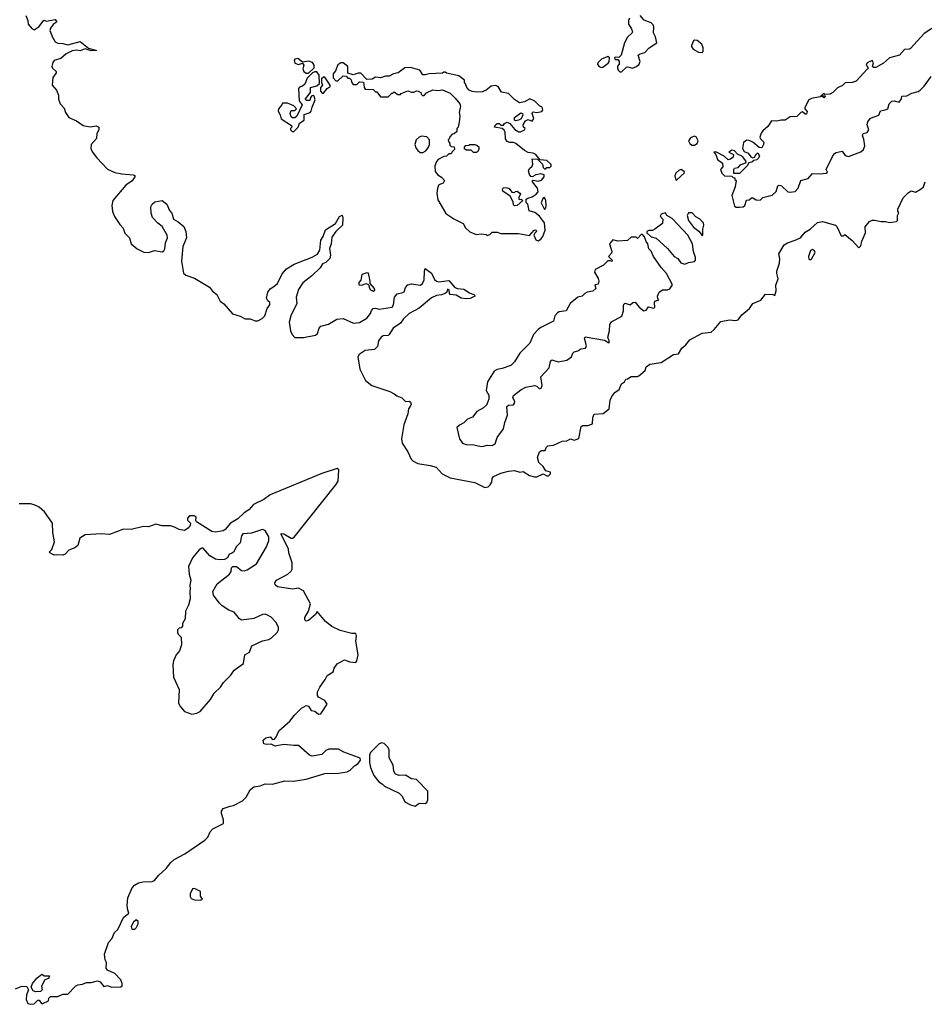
# Model space of a CAD drawing. Extents: x 2219101 to 2444320, y 201258 to 358766.
# Tile 286 of 349: x 2421008 to 2428295, y 242568 to 250502. Entities that reach past the tile are written whole.
import ezdxf

# ---------------------------------------------------------------- set-up
doc = ezdxf.new("R2010")
doc.units = 0

msp = doc.modelspace()

# ---------------------------------------------------------------- linework, layer by layer
at = {"layer": '0CON10XD'}
for points in [[(2421058.5, 250535), (2421073.4, 250495), (2421075.7, 250465), (2421105, 250432), (2421125, 250421.2), (2421165, 250448), (2421203, 250497), (2421225, 250490), (2421295, 250502.5), (2421307.5, 250485), (2421277.7, 250462.3), (2421256.2, 250433.8), (2421250.5, 250415), (2421271.2, 250361.2), (2421293.8, 250323.8), (2421313.9, 250313.9), (2421355, 250311.5), (2421395, 250298.8), (2421495, 250325.5), (2421561.8, 250271.8), (2421626.7, 250255), (2421585, 250250.6), (2421535, 250267.1), (2421495, 250251.2), (2421465, 250255.3), (2421429.6, 250250.5), (2421383.4, 250226.6), (2421340.3, 250189.7), (2421285, 250172.5), (2421273.6, 250156.4), (2421268, 250125), (2421272.1, 250112.1), (2421301.4, 250085), (2421301.1, 250075), (2421274.7, 250035.3), (2421270, 249975), (2421305.7, 249935), (2421321.4, 249895), (2421320.7, 249860.7), (2421334.6, 249824.6), (2421365, 249790), (2421377.7, 249755), (2421405, 249714.4), (2421465, 249686.2), (2421519.8, 249649.8), (2421575, 249640), (2421625, 249645.4), (2421646.2, 249635), (2421646, 249615), (2421628, 249585), (2421626.9, 249545), (2421584.3, 249495), (2421582.1, 249465), (2421593.6, 249435), (2421628.6, 249388.6), (2421715, 249296.8), (2421775, 249271.8), (2421831.1, 249261.1), (2421923, 249253), (2421937.5, 249245), (2421936.7, 249235), (2421915, 249203.8), (2421861.7, 249168.3), (2421757.9, 249045), (2421750, 249005), (2421755, 248956.7), (2421772.7, 248915), (2421815, 248851.5), (2421842.4, 248822.4), (2421855, 248782.9), (2421891.5, 248745), (2421906.2, 248696.2), (2421954.4, 248654.4), (2422007.7, 248627.7), (2422045, 248627.1), (2422095, 248643), (2422155, 248632.3), (2422169.6, 248640.4), (2422177.2, 248655), (2422182.1, 248705), (2422198.3, 248745), (2422196, 248765), (2422155, 248835.3), (2422121.4, 248861.4), (2422078.1, 248908.1), (2422066.3, 248943.7), (2422064.7, 248995), (2422075, 249014.5), (2422096.2, 249033.8), (2422154.7, 249044.7), (2422193.1, 249015), (2422213.7, 248963.7), (2422232.5, 248942.5), (2422247.1, 248895), (2422285, 248873.9), (2422329.5, 248835), (2422347.3, 248795), (2422350.6, 248745), (2422323.4, 248675), (2422312.1, 248555), (2422328.4, 248458.4), (2422345, 248444.6), (2422415, 248420), (2422536, 248346), (2422561.1, 248315), (2422597.3, 248287.3), (2422623.5, 248233.5), (2422651.1, 248211.1), (2422721.2, 248131.2), (2422785, 248113.2), (2422825, 248090.2), (2422865, 248092.3), (2422905, 248075.6), (2422925, 248076.4), (2422962.5, 248095), (2422983.7, 248116.3), (2423001.5, 248175), (2423023.1, 248205), (2423021.9, 248221.9), (2423006.5, 248236.5), (2422997.4, 248257.4), (2423007.1, 248305), (2423025, 248334.5), (2423055, 248352.5), (2423085, 248375.6), (2423121.8, 248455), (2423157.9, 248495), (2423218.7, 248531.3), (2423365, 248588.9), (2423406.6, 248613.4), (2423425.3, 248645), (2423433.4, 248726.6), (2423451.8, 248755), (2423471.4, 248808.6), (2423550.9, 248859.1), (2423584.2, 248915), (2423605, 248926.2), (2423611.7, 248901.7), (2423608.1, 248845), (2423555, 248794.4), (2423521.4, 248748.6), (2423516, 248695), (2423503.1, 248656.9), (2423510.7, 248605), (2423505, 248578.6), (2423475, 248545.4), (2423446.2, 248533.8), (2423428.6, 248501.4), (2423361.8, 248438.2), (2423289.2, 248380.8), (2423253.4, 248326.6), (2423235.4, 248265), (2423240.4, 248215), (2423191.8, 248115), (2423179.6, 248065), (2423189.2, 247995), (2423202.3, 247965), (2423225, 247941.8), (2423295, 247941.8), (2423390.6, 247959.4), (2423407, 247973), (2423420, 248015), (2423435, 248031.2), (2423495, 248049.5), (2423562.4, 248087.6), (2423615, 248093.6), (2423696.4, 248056.4), (2423745, 248061.9), (2423805, 248097.5), (2423834.8, 248135), (2423841, 248159), (2423855, 248174.7), (2423875, 248177.4), (2423905, 248168.4), (2424009.5, 248185), (2424019.5, 248205), (2424025.9, 248265), (2424047.8, 248292.2), (2424095, 248302.5), (2424105, 248310), (2424116.2, 248345), (2424134.1, 248365.9), (2424165, 248374.6), (2424237.6, 248362.4), (2424252.5, 248375), (2424267.2, 248405), (2424267.9, 248472.1), (2424275, 248496.2), (2424325, 248460.6), (2424349.6, 248409.6), (2424364.7, 248394.7), (2424385, 248390.4), (2424465, 248399.2), (2424514, 248344), (2424535.4, 248335.4), (2424585, 248331.5), (2424631.4, 248301.5), (2424672, 248285), (2424674, 248275), (2424637.5, 248255), (2424605, 248252.2), (2424565, 248258.2), (2424522.8, 248282.8), (2424476.4, 248286.4), (2424470, 248295), (2424468.6, 248325), (2424455, 248330), (2424448, 248305), (2424434, 248295), (2424406.2, 248283.8), (2424365, 248279.1), (2424325, 248260.4), (2424225, 248177.6), (2424145, 248134.8), (2424099, 248091), (2424075, 248056.2), (2424015.7, 248015), (2423985, 247964.7), (2423975, 247957.4), (2423935, 247953.9), (2423919.7, 247945), (2423898.8, 247915), (2423889.1, 247869.1), (2423865, 247845.2), (2423790.9, 247835), (2423742, 247805), (2423732, 247785), (2423748.5, 247685), (2423793.2, 247595), (2423845, 247554.1), (2423989.4, 247505), (2424025, 247487.3), (2424045, 247469.7), (2424086.1, 247456.1), (2424115, 247426), (2424145, 247428.1), (2424155, 247420.8), (2424161.4, 247405), (2424158.6, 247395), (2424140.6, 247365), (2424135.6, 247325), (2424102.3, 247237.7), (2424082.7, 247125), (2424089.8, 247089.8), (2424135, 247018.5), (2424160.4, 246960.4), (2424175, 246946.8), (2424215, 246924.7), (2424315, 246908.8), (2424362, 246895), (2424412.1, 246842.1), (2424475, 246809.4), (2424673.8, 246773.8), (2424755, 246731.2), (2424781.2, 246738.8), (2424796.8, 246753.2), (2424810.8, 246775), (2424814.3, 246805), (2424825, 246820), (2424885, 246848.8), (2424945, 246863.8), (2424995, 246868.8), (2425037, 246857), (2425065, 246860), (2425115, 246830), (2425155, 246817.5), (2425175, 246817.5), (2425225, 246841.4), (2425255, 246825.5), (2425268, 246825), (2425285, 246842.9), (2425283.3, 246855), (2425245, 246865.7), (2425225, 246902.2), (2425190.6, 246935), (2425178.6, 246975), (2425195, 247020), (2425210.7, 247029.3), (2425240, 247030), (2425248.8, 247055), (2425262.7, 247067.3), (2425307.8, 247072.2), (2425377.5, 247105), (2425415, 247107.5), (2425445, 247123.8), (2425475.8, 247114.2), (2425513.3, 247126.7), (2425530, 247225), (2425545, 247232.5), (2425585, 247230.8), (2425622.5, 247245), (2425623.8, 247295), (2425635, 247322.5), (2425708.3, 247328.3), (2425756.7, 247365), (2425764, 247435), (2425778.8, 247465), (2425802.3, 247497.7), (2425837.5, 247522.5), (2425855, 247566.7), (2425880, 247585), (2425890, 247605), (2425905, 247607.5), (2425935, 247626.7), (2425983.9, 247626.1), (2425995, 247631.2), (2426045.9, 247674.1), (2426055, 247703.8), (2426085, 247726.7), (2426175, 247740), (2426275, 247803.8), (2426315, 247810), (2426342.5, 247855), (2426375, 247882.5), (2426405, 247922.5), (2426505, 247976.7), (2426577.5, 247985), (2426602.5, 248005), (2426655, 248070), (2426727, 248083), (2426775, 248076.7), (2426795, 248082.5), (2426825, 248122.5), (2426887.5, 248175), (2426912.5, 248215), (2426978.3, 248241.7), (2427015, 248290), (2427075, 248287.5), (2427090, 248280), (2427103, 248317), (2427098.3, 248361.7), (2427116.7, 248415), (2427108, 248458), (2427106.2, 248475), (2427128.8, 248541.2), (2427131.2, 248575), (2427123.3, 248615), (2427165, 248686.7), (2427192.5, 248705), (2427255.9, 248724.1), (2427296.7, 248745), (2427335, 248790), (2427375, 248813.3), (2427435, 248868.8), (2427476.1, 248876.1), (2427580, 248845), (2427590, 248835), (2427625, 248760), (2427645, 248760), (2427655, 248770), (2427715, 248723.3), (2427767, 248663), (2427785, 248680), (2427792.7, 248717.3), (2427820, 248785), (2427818.3, 248831.7), (2427853.6, 248876.4), (2427875, 248887.5), (2427895, 248887.5), (2427947, 248877), (2427983, 248877), (2428015, 248867.5), (2428070, 248875), (2428080, 248885), (2428080, 248925), (2428090, 248945), (2428081.7, 248958.3), (2428082.5, 248975), (2428123.6, 249066.4), (2428165, 249107.5), (2428188.3, 249121.7), (2428225, 249112.5), (2428270.7, 249139.3), (2428287.5, 249155), (2428302.5, 249195)], [(2425920, 250515), (2425912.5, 250495), (2425912.5, 250465), (2425933.3, 250435), (2425943.3, 250405), (2425942.5, 250395), (2425905, 250362.5), (2425880, 250315), (2425853.6, 250216.4), (2425835, 250197.5), (2425805, 250200), (2425800, 250195), (2425805, 250180), (2425825, 250180), (2425837, 250167), (2425837.5, 250145), (2425823, 250127), (2425822.5, 250115), (2425830, 250095), (2425843, 250083), (2425855, 250082.5)], [(2425855, 250082.5), (2425895, 250120), (2425907, 250123), (2425945, 250111.2), (2425977.5, 250125), (2425997.5, 250145), (2426007.5, 250165), (2425990, 250215), (2426005, 250227.5), (2426045, 250237.5), (2426077.5, 250275), (2426140, 250315), (2426130, 250365), (2426112.5, 250395), (2426116.7, 250445), (2426110.7, 250460.7), (2426096.1, 250476.1), (2426039.3, 250499.3), (2426007.5, 250535)], [(2428355, 250430.8), (2428295, 250392), (2428185, 250271.2), (2428175, 250264), (2428135, 250260.8), (2428094.2, 250215.8), (2428015.8, 250194.2), (2427965, 250152.5), (2427905, 250118), (2427886.7, 250116.7), (2427877.5, 250125), (2427886.7, 250153.3), (2427875, 250173.1), (2427835.6, 250155), (2427826.7, 250135), (2427843.3, 250115), (2427838, 250105), (2427745, 250006.2), (2427715, 249996), (2427656.4, 249993.6), (2427635, 249972.5), (2427595, 249952.5), (2427557.5, 249915), (2427535, 249902.5), (2427495, 249900), (2427485, 249910), (2427470, 249895), (2427470, 249890), (2427498.3, 249888.3), (2427485, 249872.5), (2427465, 249890), (2427455, 249880), (2427385, 249867.5), (2427365, 249857.5), (2427332.5, 249795), (2427333, 249783), (2427351.7, 249761.7), (2427345, 249740), (2427335, 249740), (2427315, 249760), (2427300, 249755), (2427267, 249723), (2427215, 249718), (2427175, 249692.5), (2427142.5, 249692.5), (2427105, 249683.8), (2427065, 249686.7), (2427035, 249642.5), (2426993.4, 249606.6), (2426981.5, 249588.5), (2426969.4, 249555), (2426975, 249541.2), (2427003.3, 249515), (2427000, 249495), (2426985, 249470), (2426965, 249472.5), (2426915, 249514.4), (2426885, 249528), (2426865, 249530), (2426837.3, 249512.7), (2426829.2, 249465), (2426845, 249438.8), (2426877.3, 249427.3), (2426897.5, 249397.5), (2426915, 249390), (2426926.7, 249393.3), (2426940.7, 249419.3), (2426955, 249430), (2426967.5, 249405), (2426960, 249385), (2426947, 249373), (2426923, 249367), (2426907, 249353), (2426881.7, 249348.3), (2426867.5, 249325), (2426805, 249262.5), (2426761.7, 249261.7), (2426760, 249295), (2426765, 249306.2), (2426795, 249311.2), (2426815, 249332), (2426860, 249350), (2426857.5, 249365), (2426830.5, 249400.5), (2426789.2, 249419.2), (2426765, 249446.2), (2426745, 249450), (2426720, 249435), (2426757.5, 249415), (2426756.2, 249395), (2426735, 249377.5), (2426715, 249372.5), (2426683.6, 249403.6), (2426615, 249437.5), (2426600, 249435), (2426617, 249417), (2426630, 249375), (2426670, 249345), (2426672.5, 249315), (2426653.3, 249295), (2426663.8, 249265), (2426685, 249242.9), (2426745, 249240), (2426755, 249230), (2426768.3, 249228.3), (2426770, 249215), (2426780, 249205), (2426772.5, 249155), (2426743.3, 249085), (2426765, 249000), (2426780.7, 248990.7), (2426805, 248990)], [(2426505, 250237.5), (2426513, 250247), (2426513.3, 250275), (2426503.6, 250303.6), (2426465, 250333.3), (2426445, 250337.5), (2426435, 250332.5), (2426420, 250295), (2426420, 250285), (2426434, 250264), (2426475, 250241.2), (2426505, 250237.5)], [(2423335, 250070), (2423379.2, 250115), (2423379.4, 250135), (2423366, 250156), (2423338.3, 250168.3), (2423285, 250160), (2423248.6, 250188.6), (2423224.2, 250185), (2423218.6, 250175), (2423223, 250153), (2423255, 250142), (2423285, 250152.5), (2423296.9, 250135), (2423289.4, 250105), (2423295.6, 250085.6), (2423315, 250070), (2423335, 250070)], [(2425695, 250116.2), (2425705, 250118.8), (2425749.3, 250150.7), (2425757, 250163), (2425760, 250195), (2425746.7, 250206.7), (2425695, 250184.4), (2425663.8, 250155), (2425661.8, 250141.8), (2425674.6, 250124.7), (2425695, 250116.2)], [(2425185, 248720), (2425205, 248733.8), (2425221.2, 248755), (2425240, 248805), (2425235.5, 248865), (2425195, 248920), (2425157.7, 248947.7), (2425111.9, 248961.9), (2425100, 249015), (2425088.3, 249028.3), (2425087.5, 249055), (2425100, 249065), (2425136.6, 249073.4), (2425168.8, 249095), (2425184, 249115), (2425180, 249145), (2425140, 249195), (2425140, 249205), (2425145, 249210), (2425185, 249200), (2425210.7, 249209.3), (2425232.5, 249235), (2425231.7, 249251.7), (2425205, 249259.2), (2425165, 249252.5), (2425135, 249236.7), (2425125, 249237.5), (2425114.1, 249254.1), (2425106.7, 249285), (2425115, 249302.5), (2425137, 249323), (2425141.7, 249338.3), (2425135, 249380), (2425178.3, 249378.3), (2425218.3, 249338.3), (2425225, 249310), (2425235, 249300), (2425245, 249300), (2425255, 249310), (2425278.3, 249311.7), (2425288.3, 249321.7), (2425290, 249335), (2425255, 249366.7), (2425201.7, 249371.7), (2425165, 249416.7), (2425145, 249426.7), (2425105, 249432.5), (2425075, 249447.5), (2425003.6, 249503.6), (2424985, 249512.5), (2424955, 249512.5), (2424935, 249520), (2424920.7, 249540.7), (2424920, 249595), (2424911.7, 249611.7), (2424894.2, 249624.2), (2424833.3, 249635), (2424840, 249655), (2424855, 249666.7), (2424870, 249665), (2424885, 249653.3), (2424905, 249652.5), (2424913.6, 249666.4), (2424935, 249676.7), (2424956.4, 249666.4), (2424997, 249617), (2425028.3, 249598.3), (2425041.7, 249598.3), (2425075, 249613.3), (2425080, 249625), (2425067.5, 249635), (2425063.3, 249655), (2425083.6, 249686.4), (2425105, 249697.5), (2425137.5, 249685), (2425150, 249705), (2425137.5, 249745), (2425140, 249755), (2425145, 249760), (2425173.6, 249753.6), (2425215, 249762.5), (2425222.5, 249775), (2425216.7, 249796.7), (2425195, 249807.5), (2425157.5, 249845), (2425117, 249863), (2425075, 249840), (2425035, 249833.3), (2424995, 249860), (2424946.1, 249906.1), (2424889.3, 249919.3), (2424863, 249963), (2424841.7, 249971.7), (2424805, 249967.5), (2424766.1, 249933.9), (2424735, 249920), (2424687, 249917), (2424653.6, 249923.6), (2424630, 249935), (2424610, 249955), (2424600, 249985), (2424590, 249995), (2424590, 250015), (2424545, 250050), (2424445, 250070), (2424435, 250080), (2424425, 250080), (2424415, 250070), (2424306.4, 250066.4), (2424275, 250056.7), (2424255, 250057.5), (2424230, 250095), (2424155, 250116.7), (2424110, 250115), (2424057, 250073), (2424020, 250065), (2423985, 250047.5), (2423955, 250047.5), (2423915, 250032.5), (2423875, 250040), (2423847, 250023), (2423805, 250020), (2423755, 250070), (2423735, 250070), (2423695, 250057.5), (2423651.7, 250071.7), (2423650, 250125), (2423613.6, 250153.6), (2423595, 250153.3), (2423571.7, 250138.3), (2423550.7, 250089.3), (2423532.5, 250065), (2423533.6, 250033.6), (2423555, 250010), (2423571.7, 250008.3), (2423615, 250050), (2423638.3, 250048.3), (2423651.7, 250031.7), (2423665, 250030), (2423678.3, 250018.3), (2423683, 249993), (2423695, 249980), (2423725, 249980), (2423745, 250000), (2423778.3, 249998.3), (2423782.5, 249955), (2423791.7, 249941.7), (2423855, 249940), (2423875, 249920), (2423885, 249920), (2423915, 249880), (2423975, 249880), (2424005, 249910), (2424015, 249910), (2424025, 249920), (2424055, 249900), (2424075, 249900), (2424081.7, 249908.3), (2424135, 249930), (2424165, 249917.5), (2424181.7, 249918.3), (2424205, 249930), (2424217, 249927), (2424240, 249915), (2424241.7, 249901.7), (2424251.7, 249891.7), (2424265, 249890), (2424285, 249912.5), (2424335, 249937.5), (2424375, 249932.5), (2424415, 249937.5), (2424475, 249910), (2424515, 249870), (2424552.5, 249825), (2424560, 249805), (2424547.5, 249755), (2424552.5, 249725), (2424547.5, 249675), (2424540, 249635), (2424530, 249625), (2424528.3, 249601.7), (2424508.3, 249581.7), (2424491.7, 249578.3), (2424471.7, 249558.3), (2424468.3, 249541.7), (2424460, 249535), (2424461.7, 249521.7), (2424470, 249515), (2424471.7, 249491.7), (2424485, 249480), (2424508.3, 249478.3), (2424510, 249455), (2424491.7, 249438.3), (2424485, 249420), (2424465, 249420), (2424447, 249403), (2424425, 249400), (2424380, 249375), (2424365, 249360), (2424352.5, 249325), (2424355, 249280), (2424373.6, 249253.6), (2424409.3, 249229.3), (2424430, 249205), (2424420, 249185), (2424385, 249170), (2424372.5, 249145), (2424367.5, 249105), (2424375, 249050), (2424440.7, 248940.7), (2424505, 248897.5), (2424579.3, 248859.3), (2424600, 248825), (2424635, 248792.5), (2424685, 248770), (2424725, 248777.5), (2424765, 248770), (2424775, 248762.5), (2424795, 248770), (2424815, 248790), (2424855, 248790), (2424885, 248780), (2425025, 248780), (2425115, 248762.5), (2425153.3, 248805), (2425165, 248808.8), (2425170, 248795), (2425157, 248783), (2425150, 248765), (2425167, 248727), (2425185, 248720)], [(2423215, 249600), (2423250, 249635), (2423261.7, 249668.3), (2423298.3, 249691.7), (2423300.7, 249739.3), (2423347, 249753), (2423356.4, 249763.6), (2423363, 249797), (2423387.5, 249855), (2423380, 249885), (2423375, 249890), (2423361.7, 249888.3), (2423350, 249875), (2423345, 249850), (2423315, 249850), (2423310, 249865), (2423350, 249915), (2423350, 249955), (2423401.7, 249968.3), (2423421.7, 249988.3), (2423420, 250055), (2423402.3, 250082.3), (2423385, 250082.5), (2423366.9, 250073.1), (2423325, 250030), (2423305, 249983.3), (2423285, 249966.7), (2423261.2, 249958.8), (2423253, 249947), (2423258.3, 249848.3), (2423282.5, 249815), (2423240, 249725), (2423225, 249710), (2423205, 249710), (2423195, 249720), (2423187.5, 249745), (2423195, 249770), (2423225, 249770), (2423237, 249783), (2423217, 249807), (2423165, 249830), (2423125, 249830), (2423120, 249815), (2423092.5, 249785), (2423090, 249765), (2423107.5, 249735), (2423115, 249702.5), (2423198.3, 249648.3), (2423200, 249635), (2423190, 249625), (2423190, 249615), (2423201.7, 249601.7), (2423215, 249600)], [(2423455, 249910), (2423483.6, 249946.4), (2423510, 249965), (2423510, 249975), (2423465, 250040), (2423455, 250040), (2423440, 250025), (2423440, 249995), (2423447.5, 249975), (2423430, 249955), (2423430, 249925), (2423445, 249910), (2423455, 249910)], [(2426805, 248990), (2426835, 248993.3), (2426850, 249005), (2426861.7, 249048.3), (2426885, 249050), (2426903, 249067), (2426915, 249066.2), (2426940.3, 249050.3), (2426971.7, 249048.3), (2426995, 249070), (2427070.7, 249089.3), (2427101.7, 249118.3), (2427116.4, 249163.6), (2427125, 249168.8), (2427145, 249163.8), (2427196.2, 249116.2), (2427215, 249112.5), (2427255, 249118), (2427278, 249145), (2427300, 249205), (2427358.3, 249221.7), (2427395, 249263.3), (2427455, 249259.1), (2427505, 249266), (2427515, 249274), (2427503.8, 249295), (2427555, 249400), (2427572, 249425), (2427585, 249432.9), (2427632.5, 249442.5), (2427657.7, 249407.7), (2427685, 249400), (2427785, 249437.5), (2427804, 249455), (2427816, 249485), (2427808.3, 249538.3), (2427796.7, 249565), (2427803.3, 249585), (2427835, 249593.8), (2427849.4, 249615), (2427835.6, 249655), (2427840.4, 249679.6), (2427862.5, 249707.5), (2427927.8, 249732.2), (2427941.2, 249768.8), (2427980, 249775), (2428000, 249785), (2428013.3, 249825), (2428032.5, 249845), (2428052.5, 249847.5), (2428091.7, 249838.3), (2428112.5, 249865), (2428113, 249887), (2428155, 249887.5), (2428195, 249911.2), (2428245, 249923.8), (2428262.5, 249935), (2428295, 249966.7), (2428350, 250045)], [(2425005, 249687.5), (2424995, 249692.5), (2424993.3, 249715), (2425045, 249752.5), (2425057.5, 249745), (2425060, 249735), (2425046.7, 249703.3), (2425025, 249692.5), (2425005, 249687.5)], [(2424255, 249432.5), (2424280, 249445), (2424300, 249475), (2424310, 249495), (2424310, 249535), (2424287, 249557), (2424245, 249562.5), (2424225, 249556.7), (2424202.5, 249535), (2424191.2, 249495), (2424199.3, 249469.3), (2424215, 249447.5), (2424235, 249432.5), (2424255, 249432.5)], [(2426445, 249491.4), (2426465.8, 249505), (2426473.1, 249525), (2426458.5, 249558.5), (2426445, 249562.2), (2426411.1, 249548.9), (2426396.7, 249525), (2426406.7, 249505), (2426421.7, 249491.7), (2426445, 249491.4)], [(2424685, 249432.5), (2424663, 249433), (2424645, 249450), (2424605, 249450), (2424591.7, 249461.7), (2424590, 249475), (2424601.7, 249488.3), (2424625, 249490), (2424635, 249497.5), (2424675, 249497.5), (2424691.7, 249491.7), (2424707, 249477), (2424707, 249457), (2424695, 249437.5), (2424685, 249432.5)], [(2426295, 249210), (2426305, 249213.3), (2426360, 249265), (2426362.5, 249275), (2426335.8, 249295.8), (2426319.2, 249290.8), (2426292.5, 249265), (2426286.7, 249245), (2426290.7, 249220.7), (2426295, 249210)], [(2424995, 249002.5), (2424985, 249010), (2424982.5, 249035), (2424959.3, 249079.3), (2424899.6, 249119.5), (2424896.2, 249135), (2424905, 249150), (2424937.5, 249147.5), (2424950.7, 249140.7), (2424973, 249113), (2424995, 249110), (2425001.7, 249118.3), (2425015, 249120), (2425037.5, 249105), (2425042.5, 249095), (2425028.3, 249071.7), (2425028.3, 249058.3), (2425032.5, 249052.5), (2425047, 249057), (2425060, 249045), (2425015, 249003.8), (2424995, 249002.5)], [(2425235, 248972.5), (2425247.5, 248985), (2425250, 249005), (2425246.2, 249045), (2425235, 249070), (2425223.9, 249066.1), (2425210, 249025), (2425235, 248972.5)], [(2426365, 248532.5), (2426395, 248546.7), (2426445, 248552.5), (2426452.5, 248565), (2426453, 248587), (2426436.2, 248635), (2426427.5, 248695), (2426388.9, 248765), (2426265, 248900), (2426220, 248925), (2426210, 248945), (2426175, 248936.2), (2426168.3, 248918.3), (2426190, 248895), (2426185, 248860), (2426125, 248813.3), (2426105, 248802.5), (2426075, 248802.5), (2426060, 248795), (2426060, 248785), (2426095, 248752.5), (2426135, 248742.5), (2426226.9, 248656.9), (2426280.8, 248595), (2426308.5, 248578.5), (2426335, 248543.8), (2426365, 248532.5)], [(2426505, 248762.5), (2426510, 248765), (2426510, 248815), (2426520, 248845), (2426516.7, 248865), (2426485, 248897.5), (2426453.6, 248913.6), (2426426.1, 248946.1), (2426395, 248946.7), (2426383.8, 248925), (2426394.2, 248885), (2426435, 248829.2), (2426477.5, 248797.5), (2426505, 248762.5)], [(2424725, 247062), (2424745, 247064), (2424775, 247074.2), (2424815, 247069.4), (2424838.6, 247085), (2424855.5, 247134.4), (2424905.9, 247204.1), (2424914.8, 247255.2), (2424938.6, 247315), (2424931.8, 247385), (2424945, 247395.6), (2424985, 247397.1), (2424995, 247410.8), (2424995.9, 247425.9), (2424980, 247455), (2424986.8, 247473.2), (2425045, 247520), (2425085, 247540.8), (2425155, 247553.5), (2425175, 247547.5), (2425195, 247528.6), (2425208.2, 247531.8), (2425216.2, 247555), (2425207.1, 247625), (2425273.6, 247696.4), (2425285, 247746.7), (2425295, 247760.8), (2425345, 247745.7), (2425415, 247758.2), (2425454, 247785), (2425464, 247815), (2425473.3, 247825), (2425505, 247834.4), (2425529.5, 247850.5), (2425565, 247855.6), (2425574.6, 247875), (2425558, 247935), (2425564.3, 247945.7), (2425719.2, 247919.2), (2425755, 247898.8), (2425760, 247905), (2425746.2, 247945), (2425759.4, 247995), (2425762, 248045), (2425775, 248066.7), (2425857.3, 248112.7), (2425873.1, 248155), (2425871.2, 248198.8), (2425877, 248213), (2425885, 248216.7), (2425926.7, 248203.3), (2425946.2, 248223.8), (2425965, 248225.8), (2425999.2, 248185), (2426035, 248155.8), (2426055, 248161.2), (2426072.9, 248187.1), (2426115, 248177.3), (2426124.6, 248185.5), (2426120.8, 248219.2), (2426125, 248233.8), (2426156, 248244), (2426147.5, 248255), (2426146.2, 248275), (2426158.8, 248305), (2426185, 248324), (2426225, 248326), (2426245, 248334), (2426266.7, 248365), (2426217, 248457), (2426174.5, 248505), (2426114.4, 248595), (2426095.5, 248635.6), (2426076.2, 248655), (2426066.7, 248695), (2426053.3, 248715), (2426041.7, 248751.7), (2426025, 248770), (2426015, 248770), (2425985, 248740), (2425975, 248750), (2425935, 248750), (2425905, 248722.5), (2425825, 248717.5), (2425785, 248727.5), (2425760, 248695), (2425777.5, 248635), (2425775, 248620), (2425750, 248595), (2425780, 248565), (2425777, 248553), (2425765, 248560), (2425745, 248560), (2425710, 248525), (2425645, 248490), (2425638.3, 248468.3), (2425667, 248417), (2425672.5, 248395), (2425668.3, 248371.7), (2425640, 248365), (2425650, 248335), (2425625, 248313.8), (2425580, 248305), (2425560, 248295), (2425540, 248275), (2425503.9, 248266.1), (2425442.5, 248215), (2425410, 248155), (2425355, 248148), (2425340, 248140), (2425320, 248115), (2425307.7, 248072.3), (2425205, 248020.6), (2425185.8, 248005), (2425146, 247965), (2425116.7, 247895), (2425036.2, 247815), (2424994.1, 247745.9), (2424965, 247716.7), (2424895, 247690), (2424855, 247684), (2424830, 247670), (2424776.7, 247585), (2424766.2, 247515), (2424786.4, 247476.4), (2424786.7, 247445), (2424767.5, 247395), (2424745, 247373.3), (2424690, 247345), (2424655, 247300), (2424615, 247282.5), (2424585, 247252.5), (2424550, 247235), (2424530, 247215), (2424539.3, 247169.3), (2424550, 247125), (2424575, 247090), (2424605, 247080), (2424665, 247076), (2424725, 247062)], [(2427375, 248566.7), (2427385, 248571.2), (2427416, 248625), (2427409.4, 248639.4), (2427395, 248650), (2427378.8, 248641.2), (2427361.2, 248595), (2427365, 248572.5), (2427375, 248566.7)], [(2423855, 248314), (2423868, 248322), (2423866.2, 248335), (2423830, 248375), (2423832.5, 248395), (2423818.3, 248458.3), (2423805, 248462.5), (2423765, 248447.5), (2423757, 248403), (2423740, 248385), (2423740, 248365), (2423765, 248362.5), (2423795, 248377.5), (2423811.7, 248371.7), (2423821.7, 248361.7), (2423822.5, 248345), (2423833.3, 248325), (2423855, 248314)], [(2423214.6, 244364.6), (2423315, 244380.9), (2423465, 244428.2), (2423575, 244430), (2423645, 244441.8), (2423670, 244455), (2423705, 244489.2), (2423735, 244508.8), (2423753.8, 244535), (2423750, 244550), (2423737.5, 244557.5), (2423619.4, 244599.4), (2423575, 244623.5), (2423497.4, 244622.6), (2423475, 244612.9), (2423440.7, 244579.3), (2423365, 244566.8), (2423342.1, 244575), (2423255, 244653.8), (2423215, 244651.9), (2423135, 244661.2), (2423065, 244648.8), (2423033, 244663), (2422995, 244661.2), (2422975, 244667.5), (2422970, 244695), (2422990, 244715), (2423025, 244722.5), (2423045, 244702.5), (2423060, 244705), (2423077.5, 244725), (2423095, 244772.5), (2423185, 244850), (2423221.4, 244898.6), (2423276.7, 244955), (2423315, 244976.2), (2423335, 244970), (2423355, 244934.2), (2423385, 244928.8), (2423414.7, 244904.7), (2423435, 244907.8), (2423484, 244985), (2423465, 245016.7), (2423413.9, 245043.9), (2423406.7, 245055), (2423406, 245085), (2423425, 245123.3), (2423470, 245185), (2423485, 245216.7), (2423533.6, 245246.4), (2423540.8, 245275), (2423565, 245310), (2423625, 245342.5), (2423668.3, 245328.3), (2423715, 245323.1), (2423723.9, 245336.1), (2423733.8, 245385), (2423716, 245495), (2423721.2, 245535), (2423715, 245556), (2423683.6, 245556.4), (2423588.8, 245578.8), (2423522.2, 245612.2), (2423471.1, 245651.1), (2423405, 245733.3), (2423391.6, 245708.4), (2423335, 245660), (2423315, 245655.6), (2423306.1, 245666.1), (2423305.4, 245685), (2423335.3, 245735), (2423349.3, 245795), (2423295, 245898.9), (2423255, 245920.2), (2423205, 245911.9), (2423085, 245932.3), (2423065, 245947.5), (2423064.5, 245965), (2423077.8, 245985), (2423167.3, 246035), (2423195, 246058.2), (2423203.2, 246075), (2423202.8, 246125), (2423177.2, 246205), (2423173.7, 246235), (2423113.9, 246355), (2423115, 246362.5), (2423135, 246358.2), (2423195, 246324.5), (2423206.6, 246323.4), (2423218.9, 246331.1), (2423555.6, 246754.4), (2423572.5, 246782.5), (2423580, 246875), (2423565, 246885.5), (2423442.2, 246845), (2423025, 246673.7), (2422975.5, 246634.5), (2422891.6, 246595), (2422855, 246552.4), (2422815, 246528.6), (2422765, 246478.9), (2422705, 246444.6), (2422664.1, 246395), (2422646.2, 246383.8), (2422585, 246371.6), (2422555, 246378.3), (2422433.3, 246455), (2422426, 246465), (2422428.6, 246495), (2422414.3, 246504.3), (2422375, 246503.1), (2422358.8, 246485), (2422359.5, 246469.5), (2422383.6, 246443.6), (2422380, 246425), (2422363.8, 246405), (2422335, 246386), (2422293.5, 246393.5), (2422253.8, 246413.8), (2422222.2, 246422.2), (2422155, 246422.2), (2422105, 246437.2), (2422045, 246414.9), (2422005, 246418.3), (2421905, 246393.6), (2421843.7, 246396.3), (2421732.2, 246352.2), (2421665, 246357.9), (2421535, 246352.1), (2421492, 246325), (2421476.7, 246265), (2421452.9, 246247.1), (2421403.6, 246226.4), (2421375, 246194.7), (2421355, 246186.5), (2421305, 246190.6), (2421285, 246186), (2421250, 246205), (2421246.7, 246215), (2421266.5, 246233.5), (2421288.2, 246295), (2421275, 246368.8), (2421272.4, 246445), (2421207.1, 246537.1), (2421164.6, 246574.6), (2421125, 246592.8), (2421095, 246600.2), (2421005, 246599.6)], [(2422395, 244906.2), (2422435, 244913.8), (2422461.7, 244928.3), (2422545, 245023.3), (2422573.9, 245076.1), (2422625, 245122.5), (2422649.6, 245160.5), (2422708.8, 245221.2), (2422735, 245260.8), (2422810.8, 245315), (2422822.7, 245385), (2422858.2, 245405), (2422877.5, 245455), (2422965, 245496.7), (2423015, 245506), (2423035, 245518), (2423082, 245565), (2423092, 245585), (2423092.5, 245605), (2423074.2, 245645), (2423035, 245686), (2423005, 245704), (2422985, 245711.2), (2422965, 245710), (2422895, 245676.2), (2422793.6, 245663.6), (2422777.5, 245675), (2422735, 245726.7), (2422693.9, 245743.9), (2422639.3, 245779.3), (2422613.6, 245803.6), (2422570, 245865), (2422562.5, 245895), (2422597.5, 245955), (2422697.4, 246032.6), (2422712.1, 246055), (2422714.3, 246085.7), (2422725, 246096.7), (2422755, 246096.7), (2422795, 246063.3), (2422815, 246060), (2422840.7, 246069.3), (2422915, 246116.2), (2422995, 246253.8), (2423015.7, 246305), (2423014.3, 246335), (2422985, 246386), (2422965, 246392.5), (2422875, 246363.3), (2422805, 246358.2), (2422795, 246341.4), (2422783.1, 246285), (2422754.2, 246255.8), (2422729.1, 246210.9), (2422715, 246199.2), (2422695, 246193.8), (2422680.8, 246165), (2422657, 246153), (2422615, 246148.5), (2422585, 246154.5), (2422540.3, 246180.3), (2422485, 246242), (2422475, 246243.8), (2422455, 246230), (2422400, 246165), (2422366.7, 246095), (2422372.5, 246035), (2422387.5, 245985), (2422377.5, 245945), (2422382.5, 245915), (2422377.5, 245895), (2422380, 245835), (2422367.5, 245785), (2422342.5, 245735), (2422340, 245675), (2422320, 245635), (2422320, 245615), (2422308.3, 245601.7), (2422291.7, 245598.3), (2422280, 245585), (2422280, 245565), (2422285, 245550), (2422310, 245525), (2422312.5, 245465), (2422296.2, 245415), (2422268.8, 245385), (2422246.7, 245335), (2422241.2, 245305), (2422247.5, 245205), (2422292.5, 245105), (2422287.5, 244995), (2422302.5, 244965), (2422336.4, 244926.4), (2422395, 244906.2)], [(2424195, 244163.3), (2424225, 244187.5), (2424275, 244186.7), (2424286.4, 244193.6), (2424296.7, 244215), (2424296.2, 244285), (2424205, 244379.4), (2424165, 244385.4), (2424115, 244413.8), (2424065, 244411.1), (2424035, 244421.8), (2424022.2, 244445), (2424016.5, 244495), (2423983.8, 244555), (2423984.7, 244615), (2423976.1, 244636.1), (2423945, 244667.9), (2423925, 244673.6), (2423903.1, 244666.9), (2423833.3, 244596.7), (2423826, 244576), (2423826.7, 244515), (2423833.8, 244475), (2423861.1, 244411.1), (2423900.4, 244360.4), (2423926.9, 244345), (2423945.7, 244325), (2424065, 244268.2), (2424088.9, 244245), (2424109.7, 244199.7), (2424155, 244174), (2424195, 244163.3)], [(2420975, 242693.3), (2421025, 242712.5), (2421065, 242710), (2421080, 242685), (2421062.5, 242645), (2421060, 242605), (2421073.6, 242573.6), (2421095, 242567.5), (2421125, 242572.5), (2421155, 242600), (2421165, 242600), (2421183.9, 242573.9), (2421195, 242573.3), (2421240, 242595), (2421243, 242617), (2421255, 242630), (2421315, 242630), (2421355, 242648), (2421395, 242650), (2421457.5, 242715), (2421475, 242723.3), (2421515, 242728.8), (2421545, 242743.3), (2421585, 242742), (2421635, 242756.7), (2421655, 242747.5), (2421685, 242710), (2421715, 242720), (2421746.4, 242706.4), (2421822.5, 242707.5), (2421832.5, 242717.5), (2421833.8, 242735), (2421822, 242765), (2421775, 242816.7), (2421715, 242842.5), (2421705, 242860), (2421707.5, 242905), (2421697, 242927), (2421691.7, 242971.7), (2421722.9, 243065), (2421750.8, 243095), (2421772.5, 243145), (2421799.1, 243170.9), (2421843.9, 243266.1), (2421888.3, 243301.7), (2421880, 243325), (2421873.3, 243365), (2421878.8, 243425), (2421913.8, 243505), (2421933, 243527), (2421965, 243546.2), (2422000, 243555), (2422075, 243558.1), (2422095, 243564.3), (2422125.7, 243605), (2422188.3, 243661.7), (2422225, 243710.8), (2422252, 243735), (2422338.7, 243781.3), (2422499.4, 243890.6), (2422524.2, 243915), (2422543.6, 243956.4), (2422565, 243980.8), (2422648.8, 244025), (2422650.8, 244055), (2422634.2, 244105.8), (2422634.2, 244125), (2422645.9, 244144.1), (2422702.5, 244165), (2422731.1, 244168.9), (2422802.2, 244207.8), (2422833, 244237), (2422865, 244296.2), (2422895, 244320), (2422945, 244328.8), (2422985, 244344.3), (2423045, 244341.4), (2423145, 244368.6), (2423214.6, 244364.6)], [(2422465, 243406.7), (2422475, 243411.2), (2422480, 243415), (2422465, 243440), (2422465.3, 243475.3), (2422415, 243500), (2422401.2, 243498.8), (2422382.2, 243457.8), (2422381.9, 243435), (2422389.8, 243419.8), (2422415, 243410), (2422465, 243406.7)], [(2421911.7, 243171.7), (2421935, 243173.3), (2421947.5, 243185), (2421962.5, 243215), (2421962.5, 243235), (2421945, 243247.5), (2421925, 243230), (2421906.7, 243195), (2421911.7, 243171.7)], [(2421137, 242667), (2421117, 242677), (2421100, 242705), (2421110, 242735), (2421145, 242777.5), (2421185, 242810), (2421205, 242797.5), (2421246.7, 242796.7), (2421240, 242775), (2421210, 242765), (2421182.5, 242715), (2421190, 242685), (2421175, 242670), (2421137, 242667)]]:
    msp.add_lwpolyline(points, dxfattribs=at)

doc.saveas('drawing.dxf')
